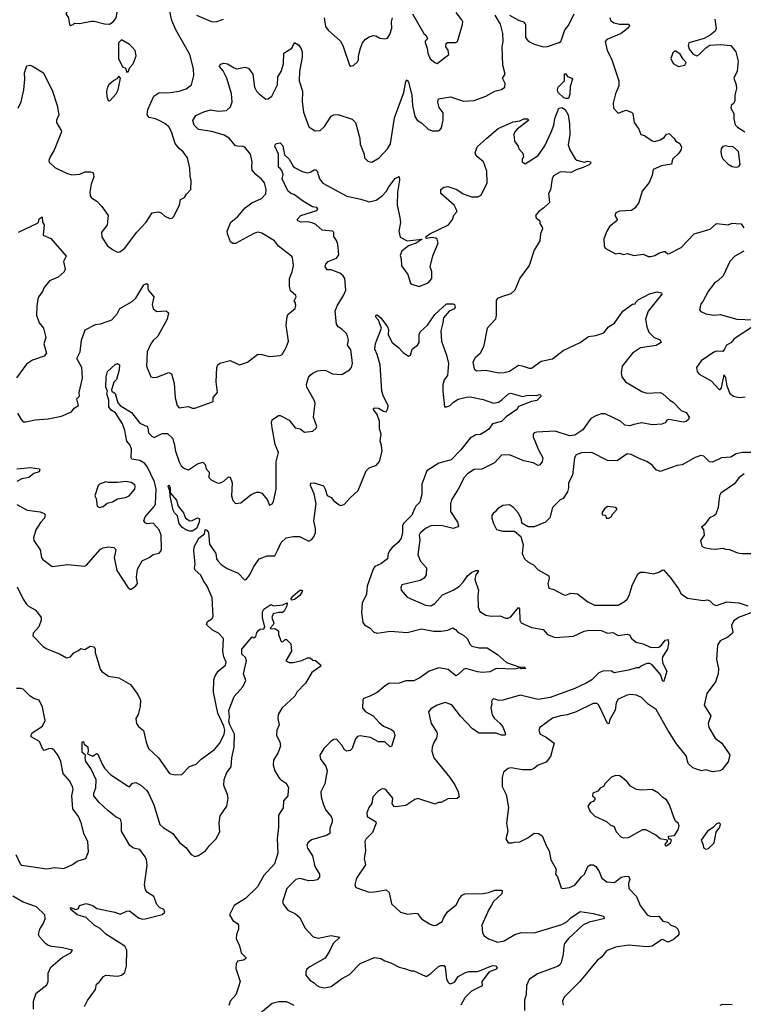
# Model space of a CAD drawing. Extents: x 2199565 to 2323334, y 894172 to 1018966.
# Tile 330 of 440: x 2287858 to 2293380, y 969362 to 976881. Entities that reach past the tile are written whole.
import ezdxf

# ---------------------------------------------------------------- set-up
doc = ezdxf.new("R2010")
doc.units = 0

msp = doc.modelspace()

# ---------------------------------------------------------------- linework, layer by layer
at = {"layer": '0CON10XD'}
for points in [[(2288245, 976836.7), (2288265, 976843.3), (2288276.2, 976853.8), (2288315, 976852.9), (2288405, 976871.2), (2288425, 976871.2), (2288505, 976850), (2288541.7, 976848.3), (2288570, 976865), (2288592.5, 976895), (2288602.5, 976935), (2288591.7, 976981.7), (2288592.5, 977005), (2288475, 977024.4), (2288365, 977006.9), (2288285, 976986.2), (2288275, 976972.5), (2288220, 976945), (2288210, 976925), (2288231.2, 976895), (2288238.8, 976845), (2288245, 976836.7)], [(2288928, 976108), (2288895, 976124.4), (2288846.2, 976135), (2288829.2, 976155), (2288836.4, 976195), (2288881.6, 976298.4), (2288918.2, 976321.8), (2289005.5, 976325.5), (2289073.9, 976336.1), (2289127.4, 976352.6), (2289168, 976385), (2289185.6, 976454.4), (2289183.1, 976505), (2289157.1, 976615), (2289048.2, 976805), (2289017.9, 976875), (2289003.8, 976945)], [(2287840, 973875), (2287867.7, 973827.7), (2287885, 973810), (2287905, 973810), (2287975, 973825.8), (2288075, 973832), (2288175.8, 973854.2), (2288253.9, 973886.1), (2288273.3, 973915), (2288307.5, 973935), (2288293.3, 973985), (2288313.3, 974005), (2288312, 974035), (2288335.8, 974144.2), (2288331.4, 974225), (2288292.5, 974295), (2288318.9, 974345), (2288328.2, 974435), (2288357.2, 974512.8), (2288435, 974554.4), (2288475, 974557.8), (2288560.6, 974589.4), (2288601.1, 974635), (2288621.4, 974675), (2288715, 974729.5), (2288745, 974755.6), (2288804.6, 974855.4), (2288826.1, 974866.1), (2288835, 974860), (2288836, 974825), (2288845, 974806.7), (2288882, 974765), (2288868, 974705), (2288875, 974672.5), (2288905, 974653.3), (2288975, 974656.7), (2288993, 974643), (2288983.8, 974595), (2288910.8, 974465), (2288875, 974431.2), (2288858, 974405), (2288830, 974345), (2288826, 974236), (2288857.5, 974155), (2288875, 974148.8), (2288905, 974152), (2288995, 974185.7), (2289015, 974176), (2289036.7, 974105), (2289044.4, 973994.4), (2289060, 973935), (2289075, 973917.5), (2289145, 973927.5), (2289175, 973913.3), (2289195, 973913.3), (2289328.3, 973961.7), (2289333.3, 973966.7), (2289334.1, 973995.9), (2289367.5, 974035), (2289358, 974115), (2289362.9, 974225), (2289370.8, 974245), (2289385, 974258), (2289465, 974278.8), (2289536.1, 974246.1), (2289595, 974266), (2289675, 974326), (2289705, 974324.3), (2289765, 974308.6), (2289845, 974316.2), (2289860, 974325), (2289892.4, 974377.6), (2289908.6, 974425), (2289891.7, 974548.3), (2289898.1, 974615), (2289905, 974630), (2289960, 974675), (2289966.2, 974695), (2289961.7, 974718.3), (2289953.3, 974735), (2289966.7, 974765), (2289963.8, 974775), (2289925, 974810), (2289916.5, 974845), (2289915.5, 974905), (2289936.7, 974955), (2289947.1, 975005), (2289938.8, 975065), (2289931.2, 975075), (2289831.9, 975151.9), (2289801.6, 975191.6), (2289705, 975251.1), (2289675, 975257.8), (2289645, 975249.4), (2289505, 975171.2), (2289485, 975172.5), (2289466, 975185), (2289443.8, 975245), (2289442, 975265), (2289470, 975335), (2289520, 975375), (2289578.6, 975445), (2289628, 975482), (2289702, 975515), (2289735, 975552.5), (2289738.1, 975585), (2289725.8, 975635), (2289703.1, 975663.1), (2289658.9, 975698.9), (2289633, 975733), (2289628.1, 975755), (2289631.1, 975795), (2289620, 975855), (2289575, 975908.8), (2289555, 975915.8), (2289535, 975912.9), (2289505, 975918.6), (2289455, 975976.9), (2289418.3, 975998.3), (2289325, 976027.7), (2289221.9, 976041.9), (2289188.9, 976075), (2289178.3, 976111.7), (2289200.8, 976149.2), (2289263.6, 976176.4), (2289315, 976191.9), (2289375, 976183.1), (2289435, 976186.9), (2289467.1, 976215), (2289478.1, 976255), (2289474.5, 976315), (2289439.1, 976435), (2289410.9, 976490.9), (2289381.4, 976525), (2289389.2, 976540.8), (2289415, 976548.6), (2289442.5, 976545), (2289495, 976512.9), (2289515, 976507.1), (2289575, 976518.9), (2289605, 976511.4), (2289638.1, 976465), (2289648.5, 976365), (2289665, 976335.8), (2289685.4, 976315.4), (2289735, 976274), (2289755, 976276), (2289781.7, 976298.3), (2289824.4, 976385), (2289828.1, 976445), (2289852.9, 976485), (2289870.6, 976545), (2289874.3, 976625), (2289935, 976664), (2289955, 976706.7), (2289985, 976688), (2290005, 976658), (2290012.2, 976635), (2290013.3, 976595), (2289993.3, 976485), (2289991.2, 976415), (2290015.5, 976335), (2290012.5, 976255), (2290023.3, 976175), (2290063.5, 976063.5), (2290111.7, 976031.7), (2290150, 976035), (2290184.5, 976065.5), (2290235, 976145.7), (2290255, 976154.4), (2290285, 976156.4), (2290395, 976122.2), (2290420, 976095), (2290427.6, 976067.6), (2290453.3, 975975), (2290455, 975930), (2290486.7, 975855), (2290490, 975825), (2290515, 975800), (2290545.7, 975794.3), (2290602, 975825), (2290665, 975894.2), (2290687.9, 975932.1), (2290717.1, 976132.9), (2290789.1, 976325), (2290805, 976410), (2290815, 976422.5), (2290825.9, 976404.1), (2290850.6, 976305), (2290855.6, 976225), (2290872.2, 976142.2), (2290891.2, 976115), (2290924.3, 976094.3), (2290974.4, 976044.4), (2291005, 976032), (2291053, 976033), (2291065, 976037.5), (2291076.2, 976055), (2291090, 976115), (2291089.4, 976169.4), (2291060.3, 976210.3), (2291048, 976252), (2291055, 976276), (2291145, 976292), (2291245, 976259.2), (2291325, 976264), (2291415, 976297.5), (2291485, 976334.2), (2291535, 976348.8), (2291560, 976365), (2291564, 976395), (2291543.3, 976435), (2291564, 976465), (2291545.5, 976535), (2291540.4, 976675), (2291546.8, 976715), (2291545.9, 976775), (2291527.1, 976847.1), (2291486.2, 976915)], [(2289206.2, 976915), (2289315, 976870), (2289335, 976864.4), (2289363.2, 976866.8), (2289413.3, 976885)], [(2290182, 976895), (2290190.5, 976830.5), (2290212, 976802), (2290307, 976717), (2290324.2, 976685), (2290373.6, 976533.6), (2290385, 976527.5), (2290405, 976532.5), (2290435, 976560), (2290442.5, 976575), (2290443.3, 976605), (2290458, 976665), (2290474.5, 976705.5), (2290497.7, 976732.3), (2290525, 976751.1), (2290555, 976760), (2290575, 976757.5), (2290605, 976740.8), (2290645.9, 976734.1), (2290665, 976740), (2290683, 976767), (2290697, 976817), (2290694.3, 976865.7), (2290703.8, 976895)], [(2290854.3, 976925), (2290942.5, 976775), (2290960.7, 976760.7), (2290970, 976735), (2290952.7, 976717.3), (2290952.3, 976707.7), (2290966.9, 976665), (2290971.9, 976625), (2290991.2, 976581.2), (2291025, 976553.3), (2291045, 976546.7), (2291134, 976615), (2291128.8, 976648.8), (2291110, 976675), (2291111.7, 976698.3), (2291123.8, 976706.2), (2291183.1, 976706.9), (2291200, 976715), (2291238, 976845), (2291238.8, 976865), (2291230.9, 976880.9), (2291189.4, 976935)], [(2291595, 976915.7), (2291665, 976877.1), (2291703.8, 976865), (2291718.8, 976845), (2291718, 976745), (2291738.3, 976718.3), (2291784.4, 976694.4), (2291854.5, 976674.5), (2291885, 976675.6), (2291975, 976705.8), (2291987.1, 976715), (2291996.2, 976733.8), (2292017.4, 976802.6), (2292045, 976836), (2292089.4, 976925)], [(2292360.8, 976895), (2292368, 976875), (2292395, 976856.9), (2292435, 976846.7), (2292507.1, 976847.1), (2292512, 976835), (2292496, 976814), (2292447.5, 976775), (2292339.7, 976730.3), (2292326.2, 976715), (2292340.8, 976645), (2292375, 976583.3), (2292429.2, 976415), (2292429.2, 976375), (2292404.4, 976315), (2292387.5, 976245), (2292390, 976205), (2292425, 976167.5), (2292485, 976191.2), (2292526.7, 976175), (2292536, 976165), (2292548, 976095), (2292582, 976045), (2292597.5, 976005), (2292625, 975995.8), (2292685, 975955.7), (2292705, 975951.5), (2292747.1, 975962.9), (2292777.6, 975982.4), (2292795, 976007.5), (2292815, 976012.5), (2292853.8, 975975), (2292865, 975953.8), (2292896.7, 975935), (2292907.7, 975907.7), (2292903.8, 975885), (2292889.1, 975860.9), (2292841.2, 975815), (2292833, 975777), (2292755, 975764), (2292692.6, 975737.4), (2292684.4, 975695), (2292662.2, 975637.8)], [(2293164, 976885), (2293173.8, 976815), (2293165.5, 976794.5), (2293126.9, 976763.1), (2293081.7, 976738.3), (2292964.5, 976705.5), (2292959.4, 976685), (2292966.9, 976655), (2292998.9, 976618.9), (2293025, 976605.8), (2293043.8, 976615), (2293095, 976666.7), (2293124.1, 976685.9), (2293205, 976691.2), (2293285, 976683.3), (2293323.8, 976635), (2293341.2, 976565), (2293332.7, 976487.3), (2293307.5, 976435), (2293326.7, 976385), (2293328.8, 976355), (2293316.4, 976303.6), (2293316.7, 976265), (2293307.5, 976245), (2293287.5, 976225), (2293286.2, 976205), (2293308.6, 976165), (2293308.5, 976125), (2293318.3, 976078.3), (2293335, 976060), (2293393.3, 976025)], [(2288675, 976480), (2288685, 976482.5), (2288697.5, 976515), (2288722.5, 976545), (2288747.5, 976605), (2288737.5, 976645), (2288715, 976672.5), (2288695, 976692.5), (2288635, 976727.5), (2288612.5, 976705), (2288612.5, 976585), (2288641.7, 976521.7), (2288665, 976510), (2288675, 976480)], [(2292885, 976523.8), (2292935, 976534.2), (2292943.8, 976555), (2292920.2, 976580.2), (2292898.3, 976618.3), (2292865, 976640), (2292855, 976640), (2292841.7, 976628.3), (2292826.7, 976585), (2292846.1, 976546.1), (2292885, 976523.8)], [(2287845.7, 976205), (2287868.6, 976255), (2287887.8, 976345), (2287897.3, 976427.3), (2287894.2, 976475), (2287912.3, 976527.7), (2287935, 976533.3), (2287955.9, 976525.9), (2288040, 976475), (2288106.6, 976336.6), (2288144.2, 976225), (2288155.8, 976155), (2288137.1, 976115), (2288137.1, 976095), (2288175, 976036.2), (2288176.5, 976025), (2288120, 975885), (2288090, 975835), (2288080, 975805), (2288082.7, 975792.7), (2288125, 975752.5), (2288215, 975709.2), (2288255, 975697.1), (2288317.6, 975702.4), (2288355, 975718.6), (2288398.8, 975718.8), (2288415, 975713.3), (2288422, 975702), (2288422.3, 975682.3), (2288402.5, 975625), (2288394, 975565), (2288396.2, 975535), (2288405, 975520), (2288446.7, 975495), (2288483.8, 975455), (2288533.8, 975385), (2288524, 975315), (2288482.5, 975255), (2288485, 975220), (2288527.5, 975155), (2288565, 975126.2), (2288605, 975106.7), (2288620.7, 975109.3), (2288657.5, 975135), (2288751.7, 975258.3), (2288823.8, 975335), (2288867.5, 975405), (2288915, 975413.3), (2288936.1, 975406.1), (2288965, 975381.2), (2289003.6, 975363.6), (2289020, 975365), (2289032.5, 975375), (2289076.7, 975465), (2289085, 975507.5), (2289115, 975522.5), (2289130, 975550), (2289163.3, 975585), (2289166.1, 975653.9), (2289158.8, 975685), (2289157, 975747), (2289138.8, 975825), (2289105, 975871.2), (2289075, 975897.5), (2289045, 975936), (2289016.9, 976025), (2288995, 976063.3), (2288965, 976088.6), (2288928, 976108)], [(2288545, 976262.5), (2288593.3, 976315), (2288610, 976345), (2288626.7, 976435), (2288615, 976450), (2288599.3, 976430.7), (2288575, 976417.5), (2288537, 976383), (2288526.7, 976365), (2288520, 976335), (2288523.3, 976295), (2288532.5, 976265), (2288545, 976262.5)], [(2292025, 976278.5), (2292010, 976285), (2291967.5, 976325), (2291961.2, 976345), (2291968.1, 976365), (2292016.7, 976415), (2292015, 976467.5), (2292025, 976467.5), (2292038.3, 976448.3), (2292072.5, 976435), (2292075.9, 976425.9), (2292059.7, 976370.3), (2292057.3, 976312.7), (2292045, 976280), (2292025, 976278.5)], [(2288675, 973663.5), (2288660, 973745), (2288642.5, 973795), (2288587.8, 973877.8), (2288555, 973899.6), (2288538.8, 973925), (2288537.1, 973975), (2288522.5, 974025), (2288528.8, 974045), (2288514.6, 974075), (2288518.2, 974155), (2288526.9, 974195), (2288585, 974247.1), (2288605, 974256), (2288619.2, 974245), (2288616.3, 974206.3), (2288596.4, 974133.6), (2288575, 974113.3), (2288558, 974055), (2288561.2, 974045), (2288585, 974026.2), (2288606.5, 973955), (2288625, 973934.5), (2288710.2, 973880.2), (2288775, 973800), (2288830, 973775), (2288836.3, 973765), (2288841, 973725), (2288865, 973699.5), (2288885, 973691.5), (2288945, 973720.3), (2288985, 973720.4), (2289022.5, 973685), (2289035.6, 973644.4), (2289046.9, 973585), (2289074.4, 973505), (2289090.8, 973475), (2289114.5, 973454.5), (2289145.7, 973444.3), (2289215, 973488.8), (2289255, 973503.3), (2289273.3, 973485), (2289281.7, 973451.7), (2289303.8, 973425), (2289301.2, 973385), (2289318, 973368), (2289365, 973344.3), (2289385, 973342.5), (2289415, 973356.7), (2289445, 973386), (2289455, 973391.2), (2289465, 973386.7), (2289479.1, 973345), (2289473.7, 973243.7), (2289485, 973210), (2289505, 973186.2), (2289545, 973190.8), (2289623.8, 973255), (2289663.6, 973273.6), (2289685, 973274), (2289706.2, 973265), (2289745, 973217.5), (2289765, 973172.5), (2289785, 973183.3), (2289795, 973202.5), (2289814.3, 973295.7), (2289815.4, 973505.4), (2289831.8, 973575), (2289807, 973637), (2289785, 973763.8), (2289780.4, 973805), (2289784.5, 973825.5), (2289832.5, 973857.5), (2289845, 973858.9), (2289913.5, 973823.5), (2289960, 973765), (2289997.5, 973757.5), (2290030.5, 973730.5), (2290095, 973740), (2290119.1, 973760.9), (2290124.2, 973775), (2290100.5, 973845), (2290112.7, 973952.7), (2290105.7, 973975), (2290048.1, 974075), (2290046.9, 974095), (2290061.7, 974148.3), (2290073.5, 974166.5), (2290095, 974182), (2290131.7, 974198.3), (2290175, 974204), (2290195, 974202), (2290245, 974175.6), (2290315, 974170.6), (2290375, 974207.1), (2290390.6, 974225), (2290397.5, 974255), (2290388.6, 974345), (2290385, 974360), (2290360, 974395), (2290368.1, 974435), (2290360.6, 974465), (2290350.8, 974485), (2290317.4, 974517.4), (2290288, 974535), (2290275.7, 974555), (2290264.4, 974654.4), (2290281.8, 974695), (2290330, 974775), (2290345.8, 974815), (2290338.2, 974905), (2290326.9, 974925), (2290300, 974945), (2290235, 974970), (2290205, 974970.8), (2290189.2, 974995), (2290194.4, 975015), (2290211.9, 975035), (2290275, 975061.1), (2290294.5, 975085.5), (2290285.9, 975165.9), (2290275.4, 975195), (2290255.4, 975225), (2290255.5, 975255.5), (2290245.2, 975265.2), (2290165, 975273.9), (2290117.5, 975317.5), (2290090.2, 975330.2), (2290055, 975336.9), (2290005, 975336), (2289980, 975345), (2289976.2, 975355), (2290002.5, 975385), (2290125, 975424.3), (2290132.5, 975435), (2290126, 975446), (2290092.6, 975452.6), (2290015, 975496.9), (2289955, 975544.7), (2289925, 975557.1), (2289904.1, 975574.1), (2289860, 975665), (2289869.5, 975699.5), (2289858.6, 975728.6), (2289845, 975744), (2289832.9, 975755), (2289831.9, 975855), (2289806, 975915), (2289806.7, 975925), (2289817.5, 975935), (2289845, 975940), (2289865, 975917.5), (2289878.5, 975848.5), (2289914, 975815), (2289945, 975763.3), (2289959.5, 975749.5), (2290012.7, 975722.7), (2290055, 975712.9), (2290075, 975716), (2290105, 975735.8), (2290117.5, 975735), (2290128, 975725), (2290146.7, 975665), (2290172.4, 975632.4), (2290355, 975532.6), (2290461.5, 975511.5), (2290525, 975489.2), (2290578.1, 975501.9), (2290623.8, 975535), (2290658.3, 975571.7), (2290675.4, 975605), (2290722.2, 975667.8), (2290753, 975683), (2290755.6, 975655), (2290742.3, 975565), (2290738.9, 975465), (2290759.5, 975370.5), (2290762.7, 975332.7), (2290750.6, 975265), (2290760.7, 975220.7), (2290815, 975192), (2290930, 975205), (2290883.3, 975175), (2290825, 975154.4), (2290775, 975112.9), (2290760.3, 975080.3), (2290768.8, 975055), (2290772.7, 975002.7), (2290820, 974935), (2290839.3, 974869.3), (2290850.5, 974860.5), (2290907.3, 974842.7), (2290975, 974872.5), (2291004.3, 974905), (2291002.5, 974955), (2290990, 974995), (2291011.9, 975078.1), (2291051.4, 975175), (2291044.3, 975204.3), (2291032.5, 975212.5), (2291005, 975217.8), (2290961.4, 975211.4), (2290956.7, 975215), (2290960, 975225), (2290986.7, 975245), (2291130.8, 975315), (2291160, 975355), (2291170.6, 975389.4), (2291193, 975413), (2291193.3, 975425), (2291174, 975465), (2291071.2, 975555), (2291072, 975585), (2291095, 975602.9), (2291125, 975608.1), (2291193.4, 975583.4), (2291241.4, 975551.4), (2291305, 975529.4), (2291355, 975528.6), (2291378.8, 975541.2), (2291425.4, 975635), (2291422.2, 975725), (2291396.9, 975795), (2291342.5, 975842.5), (2291334.5, 975865.5), (2291349.7, 975910.3), (2291422.7, 975977.3), (2291509.1, 976050.9), (2291625, 976101.8), (2291675, 976110), (2291705, 976124.2), (2291733.6, 976123.6), (2291742.5, 976115), (2291655.4, 976044.6), (2291637.5, 976025), (2291630, 976005), (2291634.1, 975954.1), (2291662.5, 975915), (2291667.5, 975895), (2291698.3, 975861.7), (2291703.3, 975835), (2291693.8, 975815), (2291693.3, 975795), (2291715, 975780), (2291815, 975843.3), (2291865, 975918), (2291915, 976021.2), (2291933.8, 976075), (2291942.7, 976127.3), (2291973.3, 976205), (2291995, 976211.5), (2292020, 976195), (2292043.1, 976155), (2292054.2, 976085), (2292056.9, 976005), (2292044, 975925), (2292057.5, 975887.5), (2292097.5, 975817.5), (2292108.8, 975808.8), (2292165, 975792.2), (2292195, 975801.5), (2292214.2, 975795), (2292215.6, 975785), (2292205, 975773.3), (2292158.7, 975751.3), (2292105, 975735.5), (2292066.9, 975713.1), (2291985, 975718.1), (2291932.4, 975687.6), (2291920.5, 975665), (2291908.9, 975581.1), (2291894, 975555), (2291900, 975485), (2291858.8, 975445), (2291816.7, 975415), (2291794, 975385), (2291798.3, 975368.3), (2291827.5, 975345), (2291826.7, 975325), (2291846.1, 975296.1), (2291846.7, 975285), (2291833.3, 975245), (2291827, 975193), (2291785, 975120), (2291746.2, 975005), (2291675, 974906.7), (2291635.4, 974814.6), (2291605, 974787.5), (2291535, 974765.8), (2291505, 974751.2), (2291493, 974737), (2291494.2, 974625), (2291488, 974595), (2291425.4, 974524.6), (2291396.9, 974383.1), (2291369.5, 974330.5), (2291335, 974298), (2291317.1, 974265), (2291326, 974215), (2291345, 974199.2), (2291415.6, 974205.6), (2291515, 974184.4), (2291555, 974185.7), (2291595, 974198.1), (2291665, 974242), (2291691.7, 974238.3), (2291745, 974219.2), (2291765, 974220.8), (2291836.4, 974273.6), (2291925, 974290.8), (2292005, 974354.3), (2292135, 974415.8), (2292198.3, 974461.7), (2292255, 974470.6), (2292315, 974489.2), (2292352.5, 974535), (2292396.9, 974563.1), (2292460, 974655), (2292535, 974708.8), (2292555, 974710), (2292560, 974725), (2292578.6, 974741.4), (2292665, 974787.1), (2292723.6, 974803.6), (2292755.8, 974795.8), (2292758, 974785), (2292653.3, 974655), (2292634.5, 974594.5), (2292644, 974535), (2292659.2, 974495), (2292700, 974455), (2292745.9, 974435.9), (2292754, 974415), (2292715, 974392.2), (2292595, 974375.6), (2292534, 974335), (2292456.2, 974235), (2292448.8, 974185), (2292454, 974155), (2292480, 974115), (2292605, 974042), (2292645, 974030), (2292745, 974034.2), (2292766.7, 974025), (2292820, 973975), (2292845, 973960), (2292906.6, 973896.6), (2292945, 973881.9), (2292966, 973845), (2292961.2, 973828.8), (2292945, 973813.3), (2292925, 973806.7), (2292812, 973828), (2292797, 973823), (2292785, 973802.5), (2292758.3, 973791.7), (2292684, 973786), (2292605, 973801.4), (2292545, 973790.8), (2292515, 973778.6), (2292475, 973784.3), (2292444.2, 973815), (2292325, 973870.6), (2292295, 973872.3), (2292256, 973855), (2292215.7, 973835), (2292155, 973750), (2292095, 973707.5), (2292055, 973704.1), (2291945, 973737.6), (2291805, 973731.4), (2291784.4, 973725.6), (2291776.2, 973715), (2291775.8, 973695), (2291816.9, 973595), (2291849.5, 973535), (2291845.7, 973505), (2291825, 973478), (2291815, 973476), (2291777, 973497), (2291705, 973512.2), (2291595, 973558.1), (2291535, 973556.2), (2291482.3, 973497.7), (2291385, 973448.9), (2291326.7, 973445), (2291275, 973414), (2291250.8, 973385), (2291204.3, 973295.7), (2291152, 973215), (2291145.6, 973184.4), (2291146.5, 973125), (2291198.1, 973045), (2291205.5, 973015.5), (2291202.4, 973007.6), (2291165, 972995.5), (2291075, 973017.1), (2290994.5, 973015.5), (2290955, 972995.7), (2290915, 972960), (2290907.5, 972945), (2290911.2, 972908.8), (2290895.8, 972795), (2290917.1, 972745), (2290961.4, 972695), (2290959.4, 972640.6), (2290944, 972615), (2290915, 972598.9), (2290775, 972566.2), (2290766.2, 972545), (2290770, 972525), (2290815, 972471.2), (2290955, 972409.2), (2290995, 972405.8), (2291025, 972422.9), (2291085, 972488.5), (2291165.9, 972524.1), (2291213.9, 972556.1), (2291242.9, 972585), (2291274.4, 972635), (2291305, 972658.8), (2291340, 972675), (2291356, 972675), (2291355.7, 972665), (2291337.8, 972642.2), (2291331.1, 972605), (2291360, 972525), (2291353.4, 972483.4), (2291355.8, 972395), (2291370.3, 972360.3), (2291415, 972334.2), (2291455, 972326.7), (2291525, 972327.8), (2291565, 972311.5), (2291585, 972310.9), (2291605, 972320.6), (2291665, 972393.3), (2291672, 972382), (2291674.4, 972295), (2291686, 972275), (2291765, 972239.5), (2291853.3, 972223.3), (2291886.4, 972186.4), (2291945, 972162.1), (2292085, 972172.2), (2292165, 972212.2), (2292205, 972218.9), (2292295, 972215.7), (2292345, 972197.1), (2292385, 972201.4), (2292425, 972177.5), (2292495, 972188.6), (2292512.7, 972182.7), (2292526.2, 972155), (2292563.3, 972126.7), (2292615, 972115.8), (2292675, 972085.6), (2292735, 972088.9), (2292756.2, 972103.8), (2292785, 972142.2), (2292807.7, 972147.7), (2292809.1, 972115), (2292801.8, 972075), (2292764.5, 972015), (2292760, 971995), (2292766.9, 971965), (2292795.6, 971905), (2292775, 971830), (2292765, 971827.5), (2292749.4, 971879.4), (2292685.4, 971955.4), (2292667.5, 971965), (2292645, 971965.6), (2292602.6, 971947.4), (2292585, 971931.2), (2292565, 971932), (2292505, 971914.2), (2292395, 971894), (2292375, 971906.2), (2292315, 971908), (2292277.9, 971892.1), (2292225, 971840), (2292182, 971815), (2292095, 971773.5), (2291907.5, 971705)], [(2293325, 975756.2), (2293345, 975761.2), (2293356.7, 975775), (2293342.5, 975875), (2293301.7, 975911.7), (2293275, 975910), (2293245, 975918), (2293225, 975912), (2293212.5, 975895), (2293210, 975875), (2293215, 975840), (2293227.5, 975815), (2293265, 975777.5), (2293295, 975760), (2293325, 975756.2)], [(2292662.2, 975637.8), (2292608.1, 975571.9), (2292583.8, 975485), (2292556.2, 975445), (2292527.5, 975425), (2292435, 975418), (2292407.5, 975405), (2292400, 975385), (2292416.7, 975355), (2292416.2, 975345), (2292362.5, 975305), (2292338, 975265), (2292317, 975207), (2292317.5, 975155), (2292327, 975137), (2292404.3, 975094.3), (2292435, 975099.2), (2292465, 975088), (2292495.7, 975095.7), (2292545, 975081.2), (2292615, 975090), (2292653.9, 975073.9), (2292675, 975073.8), (2292705, 975079.2), (2292735, 975099.2), (2292775, 975110), (2292785, 975110), (2292804.1, 975094.1), (2292816.1, 975096.1), (2292905, 975142.5), (2293005.7, 975245), (2293128.1, 975281.9), (2293174.7, 975325.3), (2293265, 975314.3), (2293295, 975326.2), (2293325, 975325.8), (2293365, 975323.3), (2293385, 975292.5)], [(2287848.9, 975258.9), (2287992.5, 975327.5), (2288000, 975335), (2288005, 975361.2), (2288030, 975375), (2288032.5, 975335), (2288043.6, 975313.6), (2288037.5, 975235), (2288095, 975210.8), (2288212.7, 975075), (2288191.5, 975035), (2288204, 974975), (2288198, 974955), (2288150, 974915), (2288085, 974885.8), (2288044.6, 974835.4), (2288032, 974805), (2288002.6, 974767.4), (2287995.9, 974745.9), (2287987.1, 974695), (2287986.7, 974625), (2288005.8, 974565.8), (2288038.8, 974525), (2288057.5, 974455), (2288042.9, 974405), (2288062, 974335), (2288045, 974310.8), (2287955, 974282.2), (2287909.7, 974250.3), (2287834.2, 974145)], [(2293385, 975112.9), (2293315, 975074.3), (2293277.1, 975035), (2293225.7, 974925), (2293185, 974885.8), (2293164, 974875), (2293112, 974805), (2293070.5, 974729.5), (2293055, 974712.5), (2293046.7, 974665), (2293055, 974653.8), (2293095, 974635.8), (2293155.7, 974625.7), (2293205, 974630), (2293330, 974595), (2293455, 974590)], [(2289335, 972323.3), (2289325.2, 972465), (2289289, 972555), (2289261.4, 972595), (2289240.3, 972640.3), (2289197.1, 972677.1), (2289192.4, 972692.4), (2289196.6, 972725), (2289186.6, 972825), (2289189.5, 972855), (2289225, 972920.7), (2289266.9, 972955), (2289271.9, 972988.1), (2289285, 972983.5), (2289298.1, 972965), (2289305.6, 972875), (2289355.6, 972805), (2289360.5, 972765), (2289368.8, 972748.8), (2289395, 972721.1), (2289440.7, 972690.7), (2289524, 972654), (2289573.2, 972603.2), (2289585, 972607.1), (2289615, 972641.4), (2289640.9, 972699.1), (2289685.5, 972764.5), (2289745, 972785.6), (2289804.3, 972785.7), (2289828.1, 972831.9), (2289851.9, 972888.1), (2289891.2, 972925), (2289945.3, 972934.7), (2289993.5, 972933.5), (2290065, 972899.4), (2290088.3, 972911.7), (2290105, 972938), (2290114.5, 972965), (2290115.3, 972994.7), (2290101.4, 973055), (2290120.8, 973185), (2290105, 973260), (2290078.1, 973325), (2290078.8, 973341.2), (2290105, 973344.3), (2290175, 973320.8), (2290190, 973295), (2290205, 973248), (2290235, 973233.1), (2290255, 973208), (2290295, 973175.8), (2290305, 973170.8), (2290335, 973177.5), (2290379.1, 973230.9), (2290440.6, 973285), (2290500.9, 973435), (2290525, 973458.5), (2290581.3, 973478.7), (2290603.6, 973506.4), (2290624.6, 973585), (2290619.2, 973629.2), (2290609.1, 973665), (2290616, 973715), (2290604.1, 973755.9), (2290603.8, 973815), (2290585.3, 973865.3), (2290557.5, 973905), (2290558.3, 973911.7), (2290565, 973916.7), (2290595, 973914), (2290635, 973890.8), (2290653.3, 973886.7), (2290667, 973913), (2290668.9, 973935), (2290634.6, 974004.6), (2290622.7, 974045), (2290608.2, 974245), (2290585.5, 974325), (2290567.3, 974365), (2290572.7, 974407.3), (2290618, 974525), (2290595.9, 974585.9), (2290575, 974610), (2290575, 974622.5), (2290585, 974626.2), (2290613.3, 974605), (2290665, 974535.7), (2290672.5, 974515), (2290670, 974475), (2290700.6, 974415), (2290748.8, 974378.8), (2290785, 974339.4), (2290825, 974312), (2290840, 974320), (2290853.8, 974363.8), (2290894.4, 974395), (2290905.3, 974414.7), (2290906.5, 974475), (2290913.3, 974496.7), (2290971.2, 974548.8), (2291025, 974630.8), (2291115, 974710), (2291165, 974712.5), (2291175, 974706.7), (2291181.2, 974685), (2291175, 974674.3), (2291134.2, 974655.8), (2291091.2, 974605), (2291088, 974565), (2291072.9, 974505), (2291077.5, 974425), (2291115, 974320), (2291130, 974255), (2291122, 974165), (2291098.3, 974131.7), (2291087.1, 974092.9), (2291086.5, 974045), (2291100, 973925), (2291115, 973923.6), (2291144.2, 973935), (2291168.5, 973961.5), (2291205, 973983.8), (2291265, 973997.8), (2291295, 974000), (2291395, 973980.6), (2291475, 973952.9), (2291510.7, 973959.3), (2291539.4, 973980.6), (2291589.2, 974025), (2291605, 974030), (2291695, 974003.8), (2291736, 974014), (2291805, 974010.6), (2291825, 974018.6), (2291833.3, 974015), (2291835, 974004.2), (2291805, 973972.2), (2291764.6, 973965.4), (2291665, 973927.5), (2291652, 973905), (2291571.2, 973848.8), (2291535, 973813.8), (2291466.2, 973793.8), (2291438.6, 973755), (2291413.8, 973735), (2291375, 973714.3), (2291338.3, 973711.7), (2291295, 973686), (2291224.2, 973595), (2291151.2, 973518.8), (2291056.2, 973493.8), (2290965.8, 973435), (2290926.9, 973335), (2290926.4, 973255), (2290912.6, 973197.4), (2290882.1, 973165), (2290871.9, 973145), (2290851.5, 973098.5), (2290785.7, 973034.3), (2290778, 973015), (2290779.7, 972965), (2290769, 972921), (2290745, 972887.5), (2290699.5, 972850.5), (2290682, 972828), (2290669.4, 972805), (2290664, 972765), (2290615, 972725.7), (2290567.5, 972705), (2290554.5, 972685), (2290510.5, 972555), (2290503.3, 972495), (2290470.8, 972425), (2290467.5, 972355), (2290477, 972277), (2290489.7, 972259.7), (2290531.2, 972235), (2290560, 972205), (2290585, 972196), (2290685, 972211.5), (2290815, 972201.1), (2290925, 972229.2), (2291015, 972212.5), (2291075, 972211.8), (2291125, 972218.5), (2291163, 972237), (2291184, 972225), (2291202.7, 972202.7), (2291248.3, 972178.3), (2291275, 972153.3), (2291293, 972113), (2291307.3, 972097.3), (2291365, 972084.4), (2291425, 972084.2), (2291505, 972032), (2291573, 971973), (2291675, 971937.5), (2291705, 971938), (2291720, 971925), (2291685, 971924.4), (2291675, 971932.5), (2291635, 971920.4), (2291493.4, 971926.6), (2291445, 971901.5), (2291393.5, 971896.5), (2291351.6, 971901.6), (2291263.3, 971926.7), (2291245, 971919.4), (2291205, 971879.2), (2291185, 971870), (2291127.7, 971917.7), (2291057.6, 971932.4), (2290983, 971907), (2290912.5, 971855), (2290865, 971832.7), (2290805, 971832.2), (2290755, 971814.4), (2290675, 971811.1), (2290645.8, 971795), (2290585, 971742.2), (2290525, 971711.9), (2290482.3, 971697.7), (2290476.2, 971685), (2290474, 971625), (2290495, 971598.8), (2290556.2, 971565), (2290600, 971515), (2290635, 971486), (2290695, 971461.1), (2290713.3, 971445), (2290721.5, 971415), (2290695, 971331.2), (2290685, 971328.6), (2290645, 971366.7), (2290595, 971367.1), (2290535, 971398.5), (2290455, 971412.9), (2290435, 971407.5), (2290420.7, 971389.3), (2290396.2, 971315), (2290378.9, 971301.1), (2290355, 971294.3), (2290336.3, 971306.3), (2290315, 971341.2), (2290275, 971386.7), (2290255, 971383.8), (2290235, 971371.2), (2290180, 971315), (2290148, 971265), (2290152.5, 971235), (2290195, 971180), (2290204.6, 971145), (2290185.5, 971045), (2290155.7, 970985), (2290158.9, 970945), (2290175.8, 970884.2), (2290194.4, 970845), (2290235.4, 970795.4), (2290241.4, 970775), (2290241.4, 970755), (2290225.6, 970705), (2290223.8, 970665), (2290199.3, 970650.7), (2290085, 970618.1), (2290055.8, 970595), (2290048.6, 970575), (2290053.8, 970553.8), (2290093.5, 970495), (2290110.5, 970415), (2290145.8, 970355), (2290145, 970332.5), (2290127.5, 970312.5), (2290105, 970306.9), (2290065, 970304.5), (2289995, 970323.3), (2289965, 970314.3), (2289895.8, 970245), (2289864, 970145), (2289870, 970125), (2289905, 970080), (2289963.6, 970053.6), (2289996.7, 970025), (2290033.3, 969945), (2290097.3, 969877.3), (2290135, 969866), (2290235, 969886.2), (2290300, 969875), (2290248.8, 969825), (2290225, 969772.5), (2290190, 969715), (2290071.3, 969648.7), (2290049.2, 969630.8), (2290040.5, 969609.5), (2290042.5, 969585), (2290071.2, 969545), (2290105.5, 969525.5), (2290125, 969504.2), (2290145, 969494.3), (2290185, 969487.5), (2290235, 969497.1), (2290314.2, 969555), (2290375, 969589.4), (2290455, 969673.5), (2290565, 969718.2), (2290615, 969711.4), (2290645, 969692.5), (2290695, 969676), (2290754.5, 969644.5), (2290795, 969636.2), (2290845, 969616.7), (2290865, 969617.5), (2290955, 969576.7), (2290965, 969576.7), (2290995, 969598), (2291055, 969650), (2291075, 969658), (2291098, 969658), (2291105.8, 969645.8), (2291114.3, 969554.3), (2291131.2, 969525), (2291145, 969519.2), (2291175, 969531.2), (2291204.7, 969575.3), (2291255, 969602.1), (2291285, 969611.8), (2291355, 969611.9), (2291465, 969657.5), (2291493.8, 969655), (2291501.7, 969638.3), (2291491.3, 969628.7), (2291440.9, 969609.1), (2291385.8, 969535), (2291387.7, 969502.3), (2291305, 969461.5), (2291255, 969411.1), (2291225, 969354)], [(2293465, 974545.8), (2293310.8, 974445), (2293285, 974414.2), (2293251.4, 974395), (2293237.8, 974365), (2293225, 974346), (2293175, 974349.4), (2293155, 974341.4), (2293060, 974275), (2293023.8, 974225), (2293028.8, 974195), (2293043.3, 974175), (2293135, 974124), (2293195, 974056), (2293205, 974056), (2293215, 974070), (2293235, 974170), (2293245, 974146.7), (2293255.9, 974085), (2293277.7, 974027.7), (2293305, 974006.7), (2293325, 974000), (2293355, 973996.9), (2293395, 974002.2)], [(2287835, 973180), (2287914.5, 973134.5), (2288013, 973123), (2288045, 973110), (2288051.7, 973101.7), (2288046, 973075), (2288015, 973040), (2287980, 972985), (2287961.9, 972925), (2287964.4, 972905), (2288012.8, 972832.8), (2288024.2, 972775), (2288032.4, 972762.4), (2288105, 972704), (2288225, 972721.4), (2288351.7, 972708.3), (2288365, 972713.8), (2288475, 972837.5), (2288493.4, 972846.6), (2288535.9, 972855.9), (2288575, 972850), (2288590, 972835), (2288585, 972807.5), (2288577.8, 972775), (2288598.1, 972675), (2288685, 972542.5), (2288705, 972530), (2288745, 972558), (2288757.5, 972575), (2288750, 972625), (2288756.7, 972685), (2288791.7, 972748.3), (2288845, 972773.8), (2288875, 972798), (2288922.3, 972807.7), (2288935, 972822.5), (2288939.5, 972840.5), (2288936, 972945), (2288922.5, 972985), (2288875, 973035.6), (2288830.9, 973030.9), (2288815, 973038), (2288805.8, 973055), (2288815.6, 973085), (2288885.5, 973165), (2288893.5, 973185), (2288899.4, 973295), (2288886.9, 973353.1), (2288832.8, 973462.8), (2288811.4, 973491.4), (2288775, 973515.4), (2288714.4, 973525), (2288709.1, 973535), (2288710.4, 973605), (2288698.4, 973635), (2288675, 973663.5)], [(2293465, 973574.7), (2293375, 973574.6), (2293325, 973566.2), (2293285, 973541.1), (2293214.6, 973535.4), (2293145, 973501.2), (2293123.3, 973505), (2293078.3, 973548.3), (2293055, 973552.2), (2293011.9, 973538.1), (2292915, 973482.2), (2292875, 973476.9), (2292745, 973430), (2292715, 973443.1), (2292685, 973478.1), (2292645, 973507.1), (2292585, 973531.2), (2292525, 973560.8), (2292495, 973566), (2292417, 973513), (2292345, 973514.4), (2292225, 973576.9), (2292145.7, 973574.3), (2292105, 973558), (2292092, 973535), (2292077.6, 973402.4), (2292045.8, 973345), (2292045.6, 973305), (2292038.1, 973275), (2292005, 973223.8), (2291983.3, 973215), (2291925, 973156.2), (2291902.7, 973077.3), (2291870, 973045), (2291785, 973007.1), (2291738.3, 973008.3), (2291690, 973035), (2291686.2, 973065), (2291663.6, 973113.6), (2291626.4, 973156.4), (2291595, 973176.7), (2291545, 973170), (2291505, 973146.2), (2291487.7, 973122.3), (2291470, 973110), (2291461.2, 973095), (2291462, 973075), (2291472.7, 973032.7), (2291497.7, 972987.7), (2291546.1, 972976.1), (2291635, 972976.2), (2291681.2, 972935), (2291699.7, 972869.7), (2291692, 972805), (2291710, 972765), (2291735, 972742), (2291778.1, 972718.1), (2291815, 972678.6), (2291895, 972634), (2291899.4, 972615), (2291887.5, 972575), (2291895, 972540), (2291935, 972530), (2292005, 972491.2), (2292025, 972486.7), (2292065, 972500.8), (2292115, 972496.2), (2292195, 972436), (2292245, 972410.6), (2292425, 972410), (2292473.2, 972436.8), (2292493.3, 972456.7), (2292508.6, 972485), (2292530.9, 972559.1), (2292575, 972650), (2292595, 972661.2), (2292625, 972661.2), (2292695, 972648.6), (2292735, 972660.8), (2292765, 972680), (2292775, 972678), (2292827.5, 972615), (2292885, 972534.2), (2292905.4, 972495.4), (2292955, 972462.2), (2293075, 972445.6), (2293105, 972451.1), (2293125, 972442.2), (2293154, 972414), (2293175, 972407.3), (2293255, 972434.5), (2293345, 972427.5), (2293415, 972405.8)], [(2287835, 973451.5), (2287939.5, 973460.5), (2288005, 973450), (2288010, 973445), (2288005, 973427.5), (2287965, 973416.7), (2287926, 973385), (2287875, 973373.5), (2287836.3, 973353.7)], [(2293387.4, 973412.6), (2293345, 973383.1), (2293313.7, 973336.3), (2293210, 973265), (2293199.5, 973245), (2293194.4, 973205), (2293187.5, 973155), (2293170, 973105), (2293155, 973091.2), (2293121.9, 973078.1), (2293085, 973022.5), (2293062.5, 973005), (2293077, 972987), (2293082.5, 972945), (2293053.3, 972905), (2293065, 972860), (2293080.7, 972850.7), (2293135, 972841.2), (2293165, 972838.8), (2293225, 972846.2), (2293245, 972836.7), (2293275.8, 972835.8), (2293335, 972810.8), (2293375, 972804.2), (2293474.5, 972805.5)], [(2288466.4, 973156.4), (2288495, 973163.8), (2288525, 973190), (2288565, 973198), (2288605, 973222), (2288665, 973232.9), (2288693.3, 973245), (2288735.8, 973295), (2288740, 973315), (2288735, 973328.8), (2288707.4, 973347.4), (2288664.2, 973354.2), (2288605, 973346), (2288536.4, 973346.4), (2288515, 973352.5), (2288466.4, 973333.6), (2288456.4, 973323.6), (2288430, 973245), (2288440, 973225), (2288447.5, 973165), (2288466.4, 973156.4)], [(2289155, 972974.1), (2289124.8, 972984.8), (2289095, 973006.1), (2289075, 973033.5), (2289062.3, 973092.3), (2289038.5, 973115), (2289028.6, 973135), (2289005, 973242.5), (2289003.2, 973283.2), (2288991.4, 973315), (2288995, 973328.8), (2289005, 973307.5), (2289007, 973267), (2289055, 973211.9), (2289067.8, 973165), (2289106.7, 973115), (2289123.6, 973073.6), (2289155, 973054.3), (2289175, 973057.5), (2289215, 973076.9), (2289229.3, 973069.3), (2289228.5, 973045), (2289205.9, 972995), (2289175, 972974.7), (2289155, 972974.1)], [(2292355, 973073.8), (2292372.5, 973085), (2292383.6, 973106.4), (2292417, 973143), (2292407, 973157), (2292345, 973162.5), (2292320, 973145), (2292300, 973115), (2292305, 973100), (2292328.3, 973098.3), (2292333.8, 973073.8), (2292355, 973073.8)], [(2287838.9, 972548.9), (2287883.3, 972455), (2287908.1, 972418.1), (2287925, 972402.5), (2287976, 972375), (2287994.4, 972355), (2288021.4, 972315), (2288021.9, 972295), (2288004.5, 972245), (2287960.5, 972195), (2287957.3, 972175), (2288035, 972096.2), (2288059.1, 972079.1), (2288167.5, 972035), (2288215, 972008.1), (2288244.4, 972015.6), (2288270, 972045), (2288306.6, 972063.4), (2288325, 972080), (2288355, 972071.4), (2288395, 972098), (2288425, 972091.2), (2288434, 972075), (2288434.4, 972045), (2288445, 972007.5), (2288472.4, 971922.4), (2288485, 971903.8), (2288535, 971868.8), (2288615, 971853.8), (2288703.8, 971805), (2288758.8, 971728.8), (2288780, 971685), (2288777, 971637), (2288762.5, 971575), (2288743.3, 971545), (2288750, 971505), (2288765, 971483.3), (2288801.7, 971451.7), (2288823, 971363), (2288841.2, 971315), (2288917.5, 971245), (2289000, 971125), (2289045, 971114.2), (2289093.9, 971116.1), (2289152.7, 971177.3), (2289205, 971196.7), (2289242, 971235), (2289345, 971308), (2289385, 971355.8), (2289418.7, 971425), (2289422.8, 971455), (2289416.3, 971485), (2289369.1, 971585), (2289335.9, 971745), (2289339.4, 971840.6), (2289345.8, 971865), (2289373.3, 971905), (2289427.4, 971952.6), (2289433.5, 971975), (2289415.5, 972015), (2289407.3, 972055), (2289413.3, 972155), (2289375, 972196.5), (2289329.3, 972219.3), (2289282.9, 972262.9), (2289290.6, 972285), (2289323.8, 972305), (2289335, 972323.3)], [(2289935, 972449.2), (2289926.2, 972455), (2289941.2, 972478.8), (2289995, 972524.3), (2290013.3, 972525), (2290014.4, 972515), (2289996.1, 972483.9), (2289955, 972453.8), (2289935, 972449.2)], [(2288351.1, 969345), (2288375, 969390), (2288436.2, 969475), (2288443.3, 969515), (2288465, 969530), (2288496.7, 969575), (2288515.9, 969584.1), (2288605, 969577.8), (2288635, 969584.5), (2288659.1, 969605), (2288672.3, 969655), (2288674.5, 969775), (2288659.4, 969805), (2288515, 969896.7), (2288471.7, 969941.7), (2288425, 969965.7), (2288364, 970025), (2288295.7, 970045), (2288246.7, 970085), (2288245, 970100), (2288285, 970086.7), (2288305.9, 970094.1), (2288315, 970117.5), (2288365, 970132.5), (2288415.6, 970115.6), (2288445, 970093.8), (2288584.5, 970064.5), (2288625, 970050.6), (2288675, 970073.6), (2288695, 970076.4), (2288765, 970021.2), (2288795, 970011.8), (2288815, 970013.6), (2288945, 970048.2), (2288966.1, 970065), (2288957.7, 970085), (2288925, 970102.2), (2288903.6, 970123.6), (2288880.6, 970185), (2288833.3, 970215), (2288818.3, 970235), (2288809.2, 970275), (2288830, 970425), (2288825, 970464), (2288815, 970488.2), (2288773.4, 970543.4), (2288725, 970553.8), (2288697.1, 970575), (2288634.7, 970685), (2288635.4, 970745.4), (2288627.1, 970775), (2288595, 970791.9), (2288531.4, 970841.4), (2288463.4, 970903.4), (2288424.3, 970955), (2288422.5, 970975), (2288439.2, 971015), (2288440, 971075), (2288401.3, 971161.3), (2288362.5, 971215), (2288356.5, 971245), (2288360, 971265), (2288334, 971285), (2288334.4, 971365), (2288345, 971370), (2288348.8, 971348.8), (2288378.3, 971328.3), (2288381.1, 971295), (2288373.9, 971273.9), (2288415, 971257.5), (2288443.6, 971276.4), (2288455, 971272.5), (2288485.7, 971195), (2288504.2, 971165), (2288554.2, 971115), (2288685, 971026.7), (2288695, 971023.8), (2288719.3, 971050.7), (2288745, 971056.7), (2288782.5, 971035), (2288825, 970996.2), (2288840.8, 970975), (2288880.8, 970885), (2288925.8, 970735), (2288951.9, 970711.9), (2289026.9, 970666.9), (2289077.8, 970597.8), (2289125, 970560), (2289166.8, 970506.8), (2289195, 970491.2), (2289221.2, 970498.8), (2289276.2, 970535), (2289305, 970573.3), (2289355, 970622), (2289385, 970678.8), (2289380.4, 970745), (2289388.7, 970801.3), (2289438.8, 970875), (2289448.2, 970935), (2289443.3, 970965), (2289415, 971032.5), (2289417.9, 971077.9), (2289437.2, 971132.8), (2289471.8, 971175), (2289476.9, 971245), (2289494.3, 971325.7), (2289497.2, 971425), (2289460.5, 971495), (2289454.2, 971525), (2289459, 971555), (2289454.9, 971605.2), (2289495, 971713.3), (2289560, 971785), (2289582.2, 971835), (2289566.4, 971885), (2289589.6, 971985), (2289580.9, 972010.9), (2289552, 972035), (2289553.3, 972075), (2289631.7, 972168.3), (2289645, 972160), (2289660, 972170), (2289668.3, 972201.7), (2289681.7, 972218.3), (2289692.5, 972227.5), (2289720, 972230), (2289727.5, 972242.5), (2289710.8, 972315), (2289710.5, 972359.5), (2289720, 972380), (2289775, 972413.8), (2289795, 972406), (2289865, 972413.3), (2289897.7, 972427.7), (2289896.2, 972405), (2289876.8, 972363.2), (2289863.2, 972353.2), (2289835, 972354.3)], [(2289835, 972354.3), (2289792.9, 972345), (2289780.8, 972315), (2289796.4, 972273.6), (2289791.2, 972258.8), (2289770, 972235), (2289775, 972230), (2289805, 972232.5), (2289832.5, 972215), (2289832.5, 972185), (2289853.6, 972133.6), (2289865, 972130), (2289883, 972147), (2289895, 972146.7), (2289927.5, 972115), (2289931.7, 972058.3), (2289890, 971985), (2289915, 971973.3), (2289945, 971971.2), (2290011.7, 971988.3), (2290055, 972006.7), (2290075, 972006.7), (2290095, 971990), (2290115, 971987.5), (2290152.5, 971955), (2290156.2, 971945), (2290086.7, 971895), (2290040, 971815), (2289972.5, 971745), (2289956.7, 971715), (2289857.6, 971622.4), (2289830.8, 971575), (2289827.5, 971545), (2289836.7, 971495), (2289820, 971455), (2289817, 971417), (2289843.8, 971363.8), (2289847.5, 971335), (2289830.8, 971285), (2289795.6, 971225), (2289791.1, 971191.1), (2289805.8, 971145), (2289835, 971093.8), (2289847.3, 971077.3), (2289885, 971053.8), (2289898.3, 971038.3), (2289908.8, 971015), (2289907.5, 970997.5), (2289903.3, 970955), (2289870, 970915), (2289867.3, 970862.7), (2289832, 970805), (2289833.8, 970715), (2289822.2, 970625), (2289827.5, 970515), (2289802, 970435), (2289720.5, 970345), (2289672, 970258), (2289580.7, 970169.3), (2289494.3, 970115), (2289457.8, 970045), (2289485, 970001.2), (2289518.8, 969978.8), (2289526.7, 969966.7), (2289528.6, 969935), (2289513.1, 969895), (2289510.6, 969865), (2289535, 969807.5), (2289548.8, 969755), (2289587.5, 969715), (2289565, 969699.4), (2289520, 969690), (2289509.4, 969670.6), (2289507.5, 969635), (2289540.5, 969535), (2289526.2, 969495), (2289508.2, 969435), (2289462.9, 969385), (2289452.7, 969352.7)], [(2293446.7, 972355), (2293343.3, 972315), (2293305, 972288.8), (2293290, 972255), (2293300, 972205), (2293296.7, 972195), (2293263.3, 972165), (2293203.1, 972136.9), (2293182.5, 972105), (2293176, 971995), (2293191.2, 971925), (2293188, 971885), (2293168.8, 971825), (2293102.9, 971735), (2293082.9, 971645), (2293132, 971565), (2293112.5, 971505), (2293117.5, 971475), (2293165.8, 971395), (2293215.8, 971355), (2293276.5, 971266.5), (2293265, 971212.7), (2293218.5, 971155), (2293202.5, 971145), (2293145, 971138), (2293095, 971153.3), (2293065, 971143.8), (2293023.6, 971156.4), (2292995, 971168), (2292960.3, 971200.3), (2292945, 971260), (2292871.5, 971351.5), (2292803.1, 971455), (2292715, 971614.3), (2292655, 971653.6), (2292604.2, 971705), (2292565, 971722.7), (2292522.6, 971727.4), (2292495, 971722.9), (2292425, 971692), (2292410, 971665), (2292401.4, 971608.6), (2292362.9, 971537.1), (2292355, 971504.2), (2292344.5, 971505), (2292276.9, 971646.9), (2292265, 971658.6), (2292235, 971658.6), (2292105, 971595.6), (2292035, 971571.9), (2291984.5, 971565.5), (2291925, 971547.1), (2291826.2, 971475), (2291820, 971455), (2291830, 971425), (2291875, 971402.5), (2291935.8, 971355), (2291908.9, 971255), (2291875, 971210), (2291815, 971186.9), (2291779.7, 971160.3), (2291755, 971152.9), (2291695, 971151.1), (2291605, 971168.8), (2291585, 971163.3), (2291550, 971135), (2291538.8, 971095), (2291540, 971025), (2291570, 970965), (2291587.5, 970865), (2291572.5, 970745), (2291583.8, 970685), (2291566.7, 970625), (2291585.9, 970595.9), (2291615, 970594.2), (2291635, 970600.8), (2291675, 970602), (2291735, 970632.9), (2291785, 970669.4), (2291817.5, 970665), (2291845, 970648.8), (2291878.3, 970568.3), (2291899.2, 970535), (2291912.5, 970465), (2291952, 970395), (2291946.7, 970355), (2291961.2, 970335), (2291991.2, 970251.2), (2292000, 970245), (2292055, 970254.4), (2292095, 970272.5), (2292145, 970335.8), (2292167.1, 970355), (2292195, 970413.8), (2292212.3, 970427.7), (2292235, 970425.8), (2292255, 970414.2), (2292280.5, 970375), (2292300.6, 970325), (2292337.6, 970297.6), (2292397.8, 970292.2), (2292447.9, 970332.1), (2292485, 970341.5), (2292506.7, 970336.7), (2292514.4, 970315), (2292502.9, 970285), (2292506.6, 970246.6), (2292565.8, 970185), (2292592.9, 970115), (2292647.5, 970045), (2292675, 970032.2), (2292735, 970035.8), (2292765, 969997.5), (2292805, 969988.8), (2292826.4, 969966.4), (2292862.1, 969952.1), (2292880, 969935), (2292887.5, 969915), (2292888, 969895), (2292881.2, 969885), (2292845.3, 969854.7), (2292805, 969835.8), (2292765, 969855.6), (2292755, 969854.4), (2292684.6, 969805.4), (2292645, 969801.8), (2292505, 969813.6), (2292405, 969799.2), (2292335, 969768.9), (2292299.1, 969720.9), (2292264.2, 969695), (2292133.7, 969536.3), (2292013.4, 969416.6), (2292000, 969385), (2292004.4, 969354.4)], [(2287826.7, 970505), (2287860, 970435), (2287870, 970425), (2288065, 970397.5), (2288125.8, 970405.8), (2288195, 970399.2), (2288261.2, 970428.8), (2288296.1, 970453.9), (2288362.5, 970475), (2288383.3, 970525), (2288377.1, 970605), (2288348.6, 970658.6), (2288327.2, 970747.2), (2288305.4, 970795), (2288261.8, 970855), (2288255.6, 970955), (2288264.3, 971004.3), (2288260, 971025), (2288237.6, 971067.6), (2288190, 971125), (2288171.2, 971215), (2288151.2, 971261.2), (2288121.7, 971301.7), (2288105, 971313.8), (2288085, 971315.8), (2288045, 971300), (2288032, 971315), (2288008.9, 971368.9), (2287946.2, 971405), (2287945, 971420), (2287953.3, 971435), (2288032, 971485), (2288051.2, 971528.8), (2288031.9, 971631.9), (2288005, 971684.2), (2287965, 971696.9), (2287937.1, 971715), (2287885, 971768.1), (2287865, 971774.4), (2287833.2, 971773.2)], [(2291907.5, 971705), (2291815, 971690), (2291678, 971722), (2291545, 971683.3), (2291515, 971681.1), (2291476.4, 971693.6), (2291465, 971690), (2291458, 971675), (2291461.1, 971655), (2291454.4, 971625), (2291463.6, 971573.6), (2291478, 971548), (2291525.7, 971505), (2291548.1, 971475), (2291566.1, 971423.9), (2291563, 971417), (2291554.1, 971415.9), (2291535, 971416.9), (2291495, 971431.9), (2291365, 971432.7), (2291312.5, 971465), (2291222.6, 971562.6), (2291155, 971648), (2291105, 971666), (2291045, 971645.7), (2290995, 971618), (2290978.8, 971595), (2290998, 971505), (2291040.5, 971440.5), (2291044.5, 971425), (2291037.8, 971395), (2291018.3, 971361.7), (2291005.8, 971324.2), (2291002, 971295), (2291017.1, 971245), (2291139.2, 971095), (2291177.6, 971037.6), (2291203.8, 970985), (2291212.5, 970945), (2291196, 970934), (2291125, 970930.8), (2291075, 970903.8), (2291055, 970902.5), (2291028.8, 970891.2), (2290895, 970932.5), (2290873.3, 970925), (2290805, 970878.8), (2290725, 970870.8), (2290715, 970872), (2290701.5, 970891.5), (2290704.2, 970935), (2290656.7, 970995), (2290643.9, 971003.9), (2290625, 971006.2), (2290595, 970991.2), (2290552, 970945), (2290545.8, 970894.2), (2290523.3, 970865), (2290506.7, 970825), (2290510, 970795), (2290565, 970764), (2290575.8, 970755), (2290577.5, 970745), (2290549.2, 970675), (2290502, 970625), (2290491.2, 970605), (2290496.9, 970535), (2290485.9, 970475.9), (2290496.4, 970426.4), (2290427.5, 970325), (2290415.8, 970275), (2290422.9, 970252.9), (2290525, 970218.1), (2290565, 970219.4), (2290655, 970235.8), (2290676.5, 970216.5), (2290695, 970130), (2290765, 970065.7), (2290820.9, 970050.9), (2290875, 970057.9), (2290894.6, 970054.6), (2290925, 970015.7), (2290985, 969976), (2291015, 969964), (2291035, 969967.1), (2291081.2, 969995), (2291094, 970025), (2291123.3, 970066.7), (2291189.8, 970120.2), (2291216, 970175), (2291235, 970196), (2291255, 970206), (2291395, 970206.8), (2291435.3, 970214.7), (2291485, 970234.4), (2291533.8, 970233.8), (2291540, 970225), (2291536.2, 970205), (2291475, 970146.9), (2291456.6, 970113.4), (2291436.9, 970085), (2291384.4, 969965), (2291388.7, 969908.7), (2291402.5, 969885), (2291435, 969860.6), (2291505, 969836.7), (2291555, 969845.6), (2291636.4, 969893.6), (2291685, 969909.4), (2291785, 969907.8), (2291995, 969972.2), (2292035.2, 969994.8), (2292065, 970022.5), (2292135, 970069.4), (2292235, 970056.2), (2292311.2, 970035), (2292321.2, 970025), (2292313.3, 970015), (2292205, 969988.2), (2292155, 969966.8), (2292045, 969864.3), (2292016.2, 969825), (2292010, 969805), (2292006.2, 969745), (2291989.5, 969680.5), (2291982, 969665), (2291966.8, 969653.2), (2291808.8, 969595), (2291745, 969551.2), (2291725.7, 969504.3), (2291722.9, 969435), (2291710.6, 969395), (2291709.5, 969315)], [(2292795, 970572), (2292825, 970594), (2292832.5, 970615), (2292825, 970622.5), (2292811.7, 970621.7), (2292810, 970645), (2292855, 970650), (2292883.3, 970695), (2292890, 970725), (2292882.5, 970745), (2292865, 970757.5), (2292854, 970775), (2292817.5, 970885), (2292795, 970922.5), (2292765, 970940), (2292734.1, 970974.1), (2292685, 971002.5), (2292605, 970996.2), (2292565, 971002), (2292518.3, 971028.3), (2292495, 971060), (2292455, 971093.3), (2292435, 971106.2), (2292405, 971110), (2292375, 971096.7), (2292325, 971047.5), (2292312.5, 971025), (2292288, 971012), (2292269.3, 970990.7), (2292232.5, 970975), (2292230, 970955), (2292247.5, 970937.5), (2292248, 970925), (2292235, 970911.2), (2292215, 970902.5), (2292193.3, 970875), (2292211.2, 970835), (2292247.7, 970797.7), (2292335, 970756.7), (2292365, 970731.2), (2292395, 970720), (2292409.3, 970679.3), (2292445, 970640), (2292465, 970633.8), (2292505, 970636.2), (2292614.1, 970695.9), (2292635, 970696.2), (2292713.3, 970655), (2292745, 970628), (2292798.3, 970618.3), (2292800, 970605), (2292782, 970585), (2292785, 970574.2), (2292795, 970572)], [(2293095, 970547.5), (2293115, 970552.5), (2293157.5, 970595), (2293173, 970677), (2293202.5, 970715), (2293206.2, 970736.2), (2293197, 970747), (2293175, 970740), (2293149.3, 970710.7), (2293106.7, 970685), (2293057.5, 970615), (2293075, 970580), (2293077.5, 970557.5), (2293095, 970547.5)], [(2287962, 969325), (2287962, 969385), (2287984.3, 969445.7), (2288065, 969510), (2288073.9, 969536.1), (2288075, 969600), (2288094, 969645), (2288185, 969721.2), (2288247.5, 969755), (2288260, 969775), (2288185, 969794), (2288103.1, 969803.1), (2288075, 969811.2), (2288055, 969826.2), (2288010, 969875), (2288000, 969895), (2288010.8, 969935), (2288037.1, 969975), (2288052.5, 970015), (2288048.8, 970045), (2287985, 970105.6), (2287885, 970141.9), (2287805, 970188.1)], [(2289695, 969295.6), (2289785, 969369.2), (2289835, 969383.3), (2289895, 969382.5), (2289950, 969355)], [(2293203.3, 969355), (2293225, 969362.9), (2293295, 969360.8)]]:
    msp.add_lwpolyline(points, dxfattribs=at)

doc.saveas('drawing.dxf')
